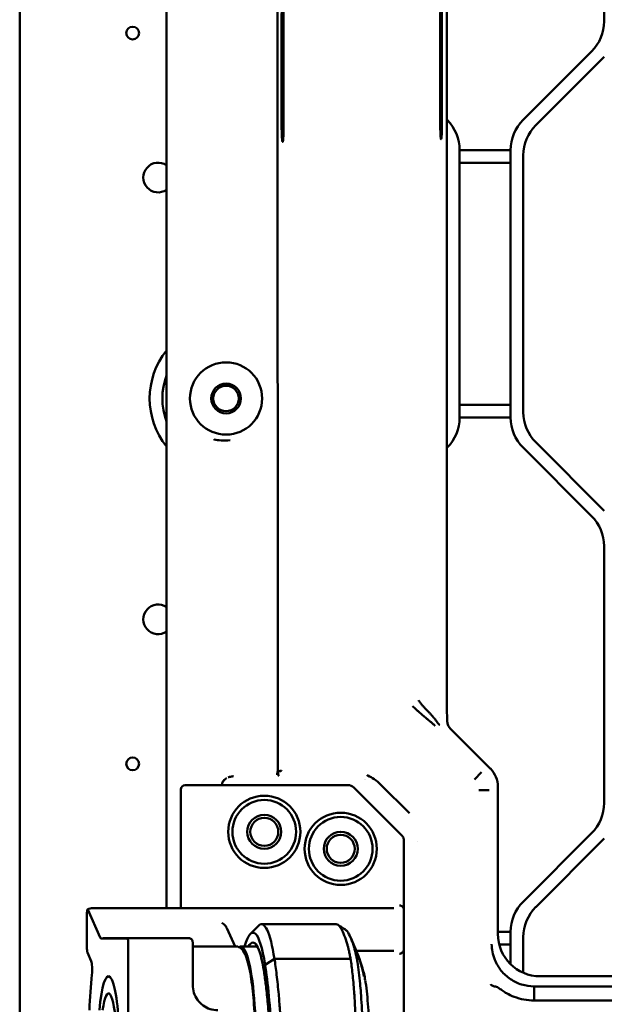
# Model space of a CAD drawing. Header units: millimetres. Extents: x 0 to 14369, y -869 to 2970.
# Tile 327 of 656: x 1663 to 1732, y 898 to 1013. Entities that reach past the tile are written whole.
import ezdxf

# ---------------------------------------------------------------- set-up
doc = ezdxf.new("R2010")
doc.units = ezdxf.units.MM
doc.header["$LTSCALE"] = 10
doc.layers.add('Sichtbar (ISO)', color=7, linetype='Continuous', lineweight=50)

msp = doc.modelspace()

# ---------------------------------------------------------------- linework, layer by layer
at = {"layer": 'Sichtbar (ISO)'}
for p, q in [((1663.218, 641.735), (1663.218, 1126.035)), ((1680.518, 908.885), (1680.518, 1052.209)), ((1693.543, 1052.622), (1693.595, 925.033)), ((1713.518, 933.18), (1713.518, 1050.848)), ((1732.018, 1043.503), (1732.018, 1013.266)), ((1732.018, 1013.266), (1732.018, 1043.503)), ((1694.055, 1001.385), (1694.055, 1013.385)), ((1694.296, 1013.385), (1694.296, 1001.385)), ((1712.732, 1001.385), (1712.732, 1013.385)), ((1712.941, 1013.385), (1712.941, 1001.385)), ((1730.553, 1009.731), (1722.482, 1001.66)), ((1722.482, 1001.66), (1730.553, 1009.731)), ((1723.982, 1001.038), (1732.053, 1009.109)), ((1732.053, 1009.109), (1723.982, 1001.038)), ((1713.553, 1001.66), (1713.518, 1001.695)), ((1713.518, 1001.695), (1713.553, 1001.66)), ((1712.672, 999.385), (1712.672, 999.385)), ((1715.018, 966.645), (1715.018, 998.124)), ((1721.018, 998.124), (1715.018, 998.124)), ((1715.018, 998.124), (1715.018, 966.645)), ((1715.018, 998.124), (1721.018, 998.124)), ((1721.018, 998.124), (1721.018, 966.645)), ((1721.018, 966.645), (1721.018, 998.124)), ((1715.018, 996.624), (1721.018, 996.624)), ((1721.018, 996.624), (1715.018, 996.624)), ((1722.518, 967.266), (1722.518, 997.503)), ((1722.518, 997.503), (1722.518, 967.266)), ((1721.018, 968.145), (1715.018, 968.145)), ((1715.018, 968.145), (1721.018, 968.145)), ((1715.018, 966.645), (1721.018, 966.645)), ((1721.018, 966.645), (1715.018, 966.645)), ((1713.518, 963.074), (1713.553, 963.109)), ((1713.553, 963.109), (1713.518, 963.074)), ((1722.482, 963.109), (1730.553, 955.038)), ((1730.553, 955.038), (1722.482, 963.109)), ((1732.053, 955.66), (1723.982, 963.731)), ((1723.982, 963.731), (1732.053, 955.66)), ((1732.018, 951.503), (1732.018, 921.266)), ((1732.018, 921.266), (1732.018, 951.503)), ((1712.671, 931.288), (1712.67, 931.288)), ((1718.64, 925.318), (1713.947, 930.011)), ((1717.599, 924.887), (1716.752, 924.04)), ((1703.766, 924.1), (1703.766, 924.1)), ((1703.877, 924.056), (1703.877, 924.056)), ((1682.199, 909.885), (1682.199, 922.885)), ((1701.856, 923.385), (1682.699, 923.385)), ((1708.285, 917.369), (1702.563, 923.092)), ((1705.706, 923.468), (1709.102, 920.073)), ((1718.477, 922.769), (1717.278, 922.769)), ((1719.518, 905.881), (1719.518, 923.2)), ((1708.432, 917.016), (1708.432, 909.885)), ((1710.051, 916.745), (1710.051, 916.745)), ((1730.553, 917.731), (1722.482, 909.66)), ((1722.482, 909.66), (1730.553, 917.731)), ((1723.982, 909.038), (1732.053, 917.109)), ((1723.982, 909.038), (1732.053, 917.109)), ((1682.199, 909.885), (1682.199, 908.885)), ((1708.432, 908.767), (1708.432, 909.885)), ((1672.708, 905.434), (1671.234, 908.731)), ((1671.361, 908.821), (1671.275, 908.787)), ((1671.691, 908.885), (1706.076, 908.885)), ((1707.277, 908.885), (1706.076, 908.885)), ((1708.432, 908.767), (1708.432, 904.003)), ((1671.141, 908.354), (1671.141, 904.116)), ((1687.61, 906.56), (1688.582, 904.385)), ((1690.366, 905.853), (1691.329, 906.841)), ((1700.443, 907.016), (1691.674, 907.016)), ((1675.933, 905.318), (1672.815, 905.318)), ((1673.062, 905.385), (1676.177, 905.385)), ((1676.177, 905.385), (1683.091, 905.385)), ((1676.177, 905.385), (1676.177, 905.385)), ((1721.018, 906.124), (1719.518, 906.124)), ((1719.518, 906.124), (1721.018, 906.124)), ((1721.018, 906.124), (1721.018, 902.305)), ((1721.018, 902.305), (1721.018, 906.124)), ((1722.518, 901.296), (1722.518, 905.503)), ((1722.518, 901.296), (1722.518, 905.503)), ((1675.988, 880.988), (1675.988, 904.781)), ((1683.588, 904.885), (1683.588, 899.885)), ((1683.588, 904.385), (1688.744, 904.385)), ((1689.237, 904.385), (1691.199, 904.385)), ((1702.863, 903.885), (1707.277, 903.885)), ((1708.432, 902.885), (1708.432, 904.003)), ((1719.677, 904.624), (1721.018, 904.624)), ((1721.018, 904.624), (1719.677, 904.624)), ((1671.643, 902.661), (1671.19, 903.676)), ((1693.215, 902.927), (1692.118, 902.213)), ((1708.432, 902.885), (1708.432, 882.885)), ((1837.368, 900.885), (1724.502, 900.885)), ((1723.791, 899.698), (1837.969, 899.698)), ((1723.791, 899.698), (1723.791, 898.039)), ((1723.791, 898.039), (1789.518, 898.039))]:
    msp.add_line(p, q, dxfattribs=at)
for centre, radius in [((1676.518, 1011.885), 0.75), ((1687.518, 968.885), 4.25), ((1687.518, 968.885), 1.75), ((1687.518, 968.885), 1.5), ((1676.518, 925.885), 0.75), ((1692.018, 917.885), 4.25), ((1692.018, 917.885), 3.75), ((1701.018, 915.885), 4.25), ((1692.018, 917.885), 2), ((1692.018, 917.885), 1.65), ((1701.018, 915.885), 3.75), ((1701.018, 915.885), 2), ((1701.018, 915.885), 1.65)]:
    msp.add_circle(centre, radius, dxfattribs=at)
for centre, radius, start, end in [((1727.018, 1013.266), 5, 315, 0), ((1727.018, 1013.266), 5, 315, 0), ((1710.018, 998.124), 5, 0, 45), ((1710.018, 998.124), 5, 0, 45), ((1726.018, 998.124), 5, 135, 180), ((1726.018, 998.124), 5, 135, 180), ((1727.518, 997.503), 5, 135, 180), ((1727.518, 997.503), 5, 135, 180), ((1679.518, 994.885), 1.75, 55.1501, 304.8499), ((1679.518, 994.885), 1.75, 55.1501, 304.8499), ((1687.518, 968.885), 9, 141.05756, 218.94244), ((1687.518, 968.885), 9, 141.05756, 218.94244), ((1687.518, 968.885), 7.5, 158.96053, 201.03947), ((1687.518, 968.885), 7.5, 158.96053, 201.03947), ((1710.018, 966.645), 5, 315, 0), ((1710.018, 966.645), 5, 315, 0), ((1726.018, 966.645), 5, 180, 225), ((1726.018, 966.645), 5, 180, 225), ((1727.518, 967.266), 5, 180, 225), ((1727.518, 967.266), 5, 180, 225), ((1727.018, 951.503), 5, 0, 45), ((1727.018, 951.503), 5, 0, 45), ((1679.518, 942.885), 1.75, 55.1501, 304.8499), ((1679.518, 942.885), 1.75, 55.1501, 304.8499), ((1682.699, 922.885), 0.5, 90, 180), ((1701.856, 922.385), 1, 45, 90), ((1727.018, 921.266), 5, 315, 0), ((1727.018, 921.266), 5, 315, 0), ((1707.932, 917.016), 0.5, 0, 45), ((1726.018, 906.124), 5, 135, 180), ((1726.018, 906.124), 5, 135, 180), ((1671.459, 908.322), 0.5, 111.60787, 120.41321), ((1727.518, 905.503), 5, 135, 180), ((1727.518, 905.503), 5, 135, 180)]:
    msp.add_arc(centre, radius, start, end, dxfattribs=at)
for centre, major_axis, ratio, start_param, end_param in [((1712.836, 1013.385), (0, 2), 0.0524078, 4.712389, 7.8539816), ((1712.836, 1001.385), (0, -2), 0.0524078, 4.712389, 7.8539816), ((1713.623, 933.075), (-0.004, 2.83), 0.037007, 1.5337046, 2.4784648), ((1693.538, 925.076), (0.506, 0), 0.1115924, 4.8300869, 6.2293508), ((1716.514, 923.197), (-2.776, -1.15), 0.998395, 2.7495583, 3.5337241), ((1671.197, 908.357), (0, 0.353), 0.1564345, 1.1014389, 1.366805), ((1671.249, 908.239), (0.024, -0.527), 0.1994228, 3.4538917, 4.1486938), ((1671.212, 908.322), (0, 0.433), 0.1564345, 5.9465105, 6.5577004), ((1671.69, 907.907), (-0.002, -0.978), 0.3674548, 3.1423267, 3.1423408), ((1671.249, 908.239), (0.024, -0.527), 0.1994228, 4.3359434, 4.4842192), ((1691.674, 893.102), (0, 13.915), 0.1564345, 5.496325, 6.4422395), ((1690.686, 893.102), (0, 12.915), 0.1564345, 5.4954979, 6.7913433), ((1672.815, 907.385), (0, -2.067), 0.1564345, 5.9465105, 6.2831853), ((1675.878, 905.135), (0.056, -0.707), 0.1346372, 1.0364714, 1.5988225), ((1676.204, 904.951), (0.434, -0.171), 0.9175461, 1.9760391, 1.9763387), ((1676.177, 905.085), (0, 0.3), 0.1564345, 6.2831393, 6.2831838), ((1683.091, 905.085), (0, 0.3), 0.1561606, 0.0000125, 0.0000804), ((1683.143, 905.078), (0.076, 0.29), 0.1011931, 0.0000023, 0.0008256), ((1690.686, 893.102), (0, 11.75), 0.1564345, 5.4977871, 6.566126), ((1724.525, 905.904), (-2.583, -4.312), 0.9948398, 5.2544259, 6.8206087), ((1671.249, 904.001), (-0.024, 0.527), 0.1994228, 1.3426266, 1.8891529), ((1689.237, 892.885), (0, 11.5), 0.1564345, 3.0371751, 6.3876028), ((1671.212, 904.084), (0, -0.433), 0.1564345, 5.3353206, 5.9465105), ((1671.588, 901.654), (0, 1.067), 0.1564345, 4.1322989, 5.9465105), ((1673.681, 892.885), (0, 14.933), 0.1564345, 0.9907063, 1.2996221), ((1673.681, 892.885), (0, 8), 0.1564345, 4.9329222, 7.3303829), ((1673.681, 892.885), (0, 8), 0.1564345, 4.9329222, 7.3303829), ((1702.979, 900.203), (-0.932, -0.173), 0.7385907, 3.1273694, 3.1278658), ((1673.681, 892.885), (0, 6), 0.1564345, 5.0062103, 7.124254), ((1702.959, 899.995), (0.988, 0.152), 0.6972309, 6.2831112, 6.2831682)]:
    msp.add_ellipse(centre, major_axis=major_axis, ratio=ratio, start_param=start_param, end_param=end_param, dxfattribs=at)
for points, knots in [([(1694.296, 1013.385), (1694.296, 1013.543), (1694.295, 1013.702), (1694.292, 1014.013), (1694.289, 1014.165), (1694.28, 1014.584), (1694.271, 1014.832), (1694.248, 1015.247), (1694.235, 1015.411), (1694.206, 1015.632), (1694.19, 1015.688), (1694.159, 1015.681), (1694.143, 1015.62), (1694.114, 1015.387), (1694.101, 1015.218), (1694.079, 1014.794), (1694.07, 1014.543), (1694.058, 1013.988), (1694.055, 1013.687), (1694.055, 1013.385)], [0.000001, 0.000001, 0.000001, 0.000001, 0.04765274, 0.04765274, 0.09524504, 0.09524504, 0.18461269, 0.18461269, 0.27400573, 0.27400573, 0.36337101, 0.36337101, 0.45268024, 0.45268024, 0.54187313, 0.54187313, 0.63090091, 0.63090091, 0.72123579, 0.72123579, 0.72123579, 0.72123579]), ([(1694.055, 1001.385), (1694.055, 1001.226), (1694.056, 1001.067), (1694.06, 1000.756), (1694.062, 1000.604), (1694.072, 1000.185), (1694.081, 999.937), (1694.103, 999.522), (1694.117, 999.358), (1694.146, 999.137), (1694.161, 999.082), (1694.193, 999.088), (1694.208, 999.149), (1694.237, 999.382), (1694.25, 999.551), (1694.272, 999.975), (1694.281, 1000.226), (1694.293, 1000.781), (1694.296, 1001.082), (1694.296, 1001.385)], [0.000001, 0.000001, 0.000001, 0.000001, 0.04765274, 0.04765274, 0.09524504, 0.09524504, 0.18461269, 0.18461269, 0.27400573, 0.27400573, 0.363371, 0.363371, 0.45268024, 0.45268024, 0.54187313, 0.54187313, 0.63090091, 0.63090091, 0.72123579, 0.72123579, 0.72123579, 0.72123579]), ([(1687.985, 963.963), (1687.645, 963.934), (1687.32, 963.928), (1687.008, 963.946), (1686.983, 963.948), (1686.957, 963.949), (1686.932, 963.951), (1686.648, 963.971), (1686.377, 964.012), (1686.118, 964.073), (1686.098, 964.078), (1686.078, 964.083), (1686.059, 964.088)], [0, 0, 0, 0, 0.05, 0.05, 0.05, 0.05410906, 0.05410906, 0.05410906, 0.1, 0.1, 0.1, 0.10349551, 0.10349551, 0.10349551, 0.10349551]), ([(1710.176, 933.373), (1710.248, 933.266), (1710.399, 933.057), (1710.639, 932.76), (1710.887, 932.479), (1711.14, 932.207), (1711.382, 931.956), (1711.624, 931.702), (1711.74, 931.579), (1711.853, 931.455), (1711.958, 931.336), (1712.011, 931.274), (1712.038, 931.242), (1712.055, 931.222), (1712.064, 931.211)], [0, 0, 0, 0, 0.1078988, 0.2151548, 0.3220644, 0.4288483, 0.5355773, 0.6422292, 0.7178278, 0.793619, 0.8696532, 0.92357, 0.9617647, 1, 1, 1, 1]), ([(1709.487, 932.684), (1709.592, 932.578), (1709.806, 932.369), (1710.247, 931.963), (1710.701, 931.573), (1711.156, 931.196), (1711.436, 930.964), (1711.655, 930.78), (1711.816, 930.642), (1711.947, 930.527), (1712.035, 930.446), (1712.085, 930.399), (1712.11, 930.376), (1712.122, 930.364)], [0, 0, 0, 0, 0.1246136, 0.2497247, 0.50104, 0.6266717, 0.7514575, 0.8137041, 0.8758744, 0.9379683, 0.9689913, 0.9844974, 1, 1, 1, 1]), ([(1712.67, 930.475), (1712.665, 930.477), (1712.647, 930.488), (1712.601, 930.53), (1712.539, 930.595), (1712.441, 930.713), (1712.287, 930.914), (1712.142, 931.107), (1712.064, 931.211)], [0, 0, 0, 0, 0.13240972, 0.2571909, 0.37680732, 0.49475992, 0.73802746, 0.99996021, 0.99996021, 0.99996021, 0.99996021]), ([(1713.947, 930.011), (1713.912, 930.047), (1713.882, 930.081), (1713.827, 930.146), (1713.803, 930.178), (1713.736, 930.276), (1713.699, 930.341), (1713.605, 930.548), (1713.568, 930.697), (1713.561, 930.844)], [-0.41268885, -0.41268885, -0.41268885, -0.41268885, -0.39761359, -0.39761359, -0.38253833, -0.38253833, -0.3523878, -0.3523878, -0.29226924, -0.29226924, -0.29226924, -0.29226924]), ([(1693.578, 924.937), (1693.577, 924.931), (1693.576, 924.925), (1693.575, 924.919), (1693.567, 924.882), (1693.561, 924.846), (1693.555, 924.812), (1693.55, 924.777), (1693.546, 924.744), (1693.544, 924.713), (1693.541, 924.681), (1693.541, 924.652), (1693.541, 924.624), (1693.541, 924.62), (1693.541, 924.616), (1693.541, 924.612)], [0.09289832, 0.09289832, 0.09289832, 0.09289832, 0.11358876, 0.11358876, 0.11358876, 0.24021894, 0.24021894, 0.24021894, 0.36684912, 0.36684912, 0.36684912, 0.49347929, 0.49347929, 0.49347929, 0.51299813, 0.51299813, 0.51299813, 0.51299813]), ([(1693.595, 925.033), (1693.602, 925.033), (1693.609, 925.033), (1693.616, 925.034), (1693.624, 925.034), (1693.631, 925.034), (1693.638, 925.034), (1693.652, 925.034), (1693.667, 925.035), (1693.681, 925.035), (1693.709, 925.036), (1693.737, 925.038), (1693.764, 925.039), (1693.79, 925.041), (1693.816, 925.042), (1693.84, 925.044), (1693.864, 925.046), (1693.886, 925.048), (1693.906, 925.051), (1693.926, 925.053), (1693.945, 925.056), (1693.961, 925.059), (1693.977, 925.061), (1693.991, 925.064), (1694.003, 925.067), (1694.015, 925.07), (1694.024, 925.074), (1694.03, 925.077), (1694.034, 925.079), (1694.036, 925.08), (1694.038, 925.082), (1694.04, 925.084), (1694.042, 925.085), (1694.043, 925.087)], [0, 0, 0, 0, 0.03125, 0.03125, 0.03125, 0.0625, 0.0625, 0.0625, 0.125, 0.125, 0.125, 0.25, 0.25, 0.25, 0.375, 0.375, 0.375, 0.5, 0.5, 0.5, 0.625, 0.625, 0.625, 0.75, 0.75, 0.75, 0.875, 0.875, 0.875, 0.9375, 0.9375, 0.9375, 1, 1, 1, 1]), ([(1693.6, 925.006), (1693.602, 924.997), (1693.604, 924.988), (1693.606, 924.979), (1693.61, 924.962), (1693.613, 924.944), (1693.617, 924.926), (1693.618, 924.921), (1693.619, 924.915), (1693.62, 924.91)], [0.01593763, 0.01593763, 0.01593763, 0.01593763, 0.04767044, 0.04767044, 0.04767044, 0.11122813, 0.11122813, 0.11122813, 0.1300201, 0.1300201, 0.1300201, 0.1300201]), ([(1693.62, 924.91), (1693.623, 924.898), (1693.625, 924.885), (1693.627, 924.873), (1693.631, 924.855), (1693.634, 924.838), (1693.637, 924.821), (1693.644, 924.787), (1693.649, 924.754), (1693.655, 924.722), (1693.66, 924.693), (1693.665, 924.664), (1693.669, 924.638)], [0.1300201, 0.1300201, 0.1300201, 0.1300201, 0.17484924, 0.17484924, 0.17484924, 0.23846199, 0.23846199, 0.23846199, 0.36537654, 0.36537654, 0.36537654, 0.48346478, 0.48346478, 0.48346478, 0.48346478]), ([(1687.027, 923.436), (1687.028, 923.441), (1687.029, 923.454), (1687.032, 923.472), (1687.039, 923.51), (1687.051, 923.579), (1687.087, 923.701), (1687.136, 923.813), (1687.178, 923.862), (1687.213, 923.897), (1687.214, 923.899)], [0, 0, 0, 0, 0.05723172, 0.11565566, 0.19747201, 0.31097807, 0.46609909, 0.61650545, 0.76589871, 0.77200021, 0.77200021, 0.77200021, 0.77200021]), ([(1687.091, 923.666), (1687.078, 923.637), (1687.048, 923.57), (1687.04, 923.511), (1687.032, 923.473), (1687.03, 923.455), (1687.028, 923.442), (1687.027, 923.436)], [0.59718617, 0.59718617, 0.59718617, 0.59718617, 0.7048322, 0.81216553, 0.88940269, 0.94450739, 1, 1, 1, 1]), ([(1687.117, 923.733), (1687.113, 923.721), (1687.107, 923.703), (1687.095, 923.676), (1687.091, 923.666)], [0.49140022, 0.49140022, 0.49140022, 0.49140022, 0.55766972, 0.59718617, 0.59718617, 0.59718617, 0.59718617]), ([(1687.202, 923.877), (1687.167, 923.832), (1687.134, 923.775), (1687.12, 923.741), (1687.117, 923.733)], [0.3106439, 0.3106439, 0.3106439, 0.3106439, 0.45114138, 0.49140022, 0.49140022, 0.49140022, 0.49140022]), ([(1687.414, 924.07), (1687.406, 924.064), (1687.388, 924.05), (1687.276, 923.967), (1687.213, 923.892), (1687.202, 923.877)], [0, 0, 0, 0, 0.07517301, 0.26547208, 0.3106439, 0.3106439, 0.3106439, 0.3106439]), ([(1687.581, 924.2), (1687.565, 924.192), (1687.541, 924.168), (1687.474, 924.153), (1687.468, 924.098), (1687.43, 924.081), (1687.414, 924.07)], [0, 0, 0, 0, 0.2480396, 0.5041404, 0.7496161, 1, 1, 1, 1]), ([(1688.41, 924.426), (1688.399, 924.425), (1688.378, 924.424), (1688.336, 924.419), (1688.264, 924.41), (1688.125, 924.388), (1687.951, 924.347), (1687.819, 924.304), (1687.764, 924.283)], [0.00002351, 0.00002351, 0.00002351, 0.00002351, 0.0374245, 0.07457491, 0.14808721, 0.29217387, 0.56992726, 0.77026134, 0.77026134, 0.77026134, 0.77026134]), ([(1693.669, 924.638), (1693.67, 924.636), (1693.67, 924.634), (1693.67, 924.632), (1693.675, 924.604), (1693.679, 924.578), (1693.684, 924.555), (1693.688, 924.532), (1693.693, 924.511), (1693.698, 924.494), (1693.703, 924.476), (1693.708, 924.462), (1693.714, 924.452), (1693.717, 924.447), (1693.72, 924.443), (1693.723, 924.44), (1693.725, 924.437), (1693.729, 924.435), (1693.732, 924.434)], [0.48346478, 0.48346478, 0.48346478, 0.48346478, 0.49208218, 0.49208218, 0.49208218, 0.61759984, 0.61759984, 0.61759984, 0.74490397, 0.74490397, 0.74490397, 0.87261528, 0.87261528, 0.87261528, 0.93639408, 0.93639408, 0.93639408, 1, 1, 1, 1]), ([(1705.706, 923.468), (1705.523, 923.652), (1705.274, 923.873), (1704.715, 924.246), (1704.468, 924.382), (1704.171, 924.516), (1704.129, 924.534), (1704.087, 924.551)], [-0.20059573, -0.20059573, -0.20059573, -0.20059573, -0.08414011, -0.08414011, 0, 0, 0.01367393, 0.01367393, 0.01367393, 0.01367393]), ([(1707.932, 909.23), (1707.968, 909.225), (1708.004, 909.218), (1708.04, 909.208), (1708.052, 909.204), (1708.065, 909.2), (1708.077, 909.196), (1708.098, 909.189), (1708.119, 909.182), (1708.138, 909.173), (1708.164, 909.162), (1708.188, 909.15), (1708.211, 909.137), (1708.215, 909.135), (1708.219, 909.133), (1708.223, 909.131), (1708.235, 909.123), (1708.248, 909.115), (1708.259, 909.107), (1708.27, 909.099), (1708.281, 909.092), (1708.291, 909.083), (1708.301, 909.075), (1708.311, 909.067), (1708.32, 909.058), (1708.33, 909.049), (1708.339, 909.04), (1708.347, 909.031), (1708.366, 909.01), (1708.382, 908.988), (1708.395, 908.966)], [0.00000139, 0.00000139, 0.00000139, 0.00000139, 0.18461042, 0.18461042, 0.18461042, 0.25, 0.25, 0.25, 0.35997331, 0.35997331, 0.35997331, 0.5, 0.5, 0.5, 0.52378548, 0.52378548, 0.52378548, 0.60027104, 0.60027104, 0.60027104, 0.67481006, 0.67481006, 0.67481006, 0.75, 0.75, 0.75, 0.8270836, 0.8270836, 0.8270836, 1, 1, 1, 1]), ([(1708.432, 908.767), (1708.432, 908.797), (1708.43, 908.833), (1708.422, 908.885), (1708.417, 908.91), (1708.406, 908.942), (1708.401, 908.955), (1708.395, 908.966)], [-0.344416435, -0.344416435, -0.344416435, -0.344416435, -0.335318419, -0.335318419, -0.328397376, -0.328397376, -0.323801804, -0.323801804, -0.323801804, -0.323801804]), ([(1687.609, 906.559), (1687.572, 906.641), (1687.527, 906.717), (1687.358, 906.945), (1687.18, 907.088), (1687.027, 907.167)], [0.36051396, 0.36051396, 0.36051396, 0.36051396, 0.39113748, 0.39113748, 0.47103116, 0.47103116, 0.47103116, 0.47103116]), ([(1700.443, 907.016), (1700.453, 907.016), (1700.463, 907.016), (1700.547, 907.009), (1700.622, 906.98), (1700.808, 906.85), (1700.918, 906.723), (1701.14, 906.38), (1701.251, 906.17), (1701.355, 905.918)], [-0.55541654, -0.55541654, -0.55541654, -0.55541654, -0.536969, -0.536969, -0.39814107, -0.39814107, -0.1941672, -0.1941672, -0.00003142, -0.00003142, -0.00003142, -0.00003142]), ([(1702.198, 905.423), (1702.053, 905.753), (1701.913, 906.006), (1701.725, 906.235), (1701.675, 906.286), (1701.605, 906.343), (1701.584, 906.358), (1701.564, 906.372)], [0.00137997, 0.00137997, 0.00137997, 0.00137997, 0.25681311, 0.25681311, 0.34786877, 0.34786877, 0.38604296, 0.38604296, 0.38604296, 0.38604296]), ([(1675.933, 905.318), (1675.936, 905.318), (1675.94, 905.314), (1675.948, 905.3), (1675.951, 905.291), (1675.958, 905.264), (1675.961, 905.246), (1675.967, 905.206), (1675.969, 905.185), (1675.971, 905.162)], [0.000001, 0.000001, 0.000001, 0.000001, 0.007463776, 0.007463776, 0.014691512, 0.014691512, 0.023137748, 0.023137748, 0.030815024, 0.030815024, 0.030815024, 0.030815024]), ([(1683.218, 905.368), (1683.271, 905.355), (1683.321, 905.332), (1683.41, 905.274), (1683.45, 905.237), (1683.515, 905.156), (1683.54, 905.11), (1683.565, 905.042), (1683.571, 905.022), (1683.575, 905.002)], [0, 0, 0, 0, 0.01620701, 0.01620701, 0.031963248, 0.031963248, 0.047403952, 0.047403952, 0.053720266, 0.053720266, 0.053720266, 0.053720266]), ([(1701.355, 905.918), (1701.467, 905.638), (1701.593, 905.309), (1701.731, 904.852), (1701.755, 904.771), (1701.811, 904.57), (1701.844, 904.447), (1701.908, 904.199), (1701.938, 904.073), (1701.97, 903.944)], [-0.38518375, -0.38518375, -0.38518375, -0.38518375, -0.17076097, -0.17076097, -0.12573773, -0.12573773, -0.0618625, -0.0618625, -0.00001188, -0.00001188, -0.00001188, -0.00001188]), ([(1702.788, 903.542), (1702.756, 903.678), (1702.723, 903.807), (1702.646, 904.1), (1702.604, 904.254), (1702.504, 904.594), (1702.443, 904.78), (1702.321, 905.117), (1702.258, 905.275), (1702.2, 905.418)], [-0.36696909, -0.36696909, -0.36696909, -0.36696909, -0.30340672, -0.30340672, -0.22163159, -0.22163159, -0.11102752, -0.11102752, -0.00030325, -0.00030325, -0.00030325, -0.00030325]), ([(1688.744, 904.385), (1688.943, 904.385), (1689.126, 904.302), (1689.492, 904.017), (1689.629, 903.78), (1690.007, 902.946), (1690.205, 902.18), (1690.523, 900.378), (1690.645, 899.409), (1690.832, 897.296), (1690.898, 896.157), (1690.968, 893.812), (1690.974, 892.606), (1690.925, 890.246), (1690.87, 889.091), (1690.706, 886.942), (1690.596, 885.95), (1690.329, 884.214), (1690.172, 883.477), (1689.797, 882.277), (1689.631, 881.83), (1689.091, 881.452), (1688.923, 881.385), (1688.744, 881.385)], [0, 0, 0, 0, 0.1214104, 0.1214104, 0.3324417, 0.3324417, 0.7255058, 0.7255058, 1.0563537, 1.0563537, 1.3804174, 1.3804174, 1.7028361, 1.7028361, 2.0251496, 2.0251496, 2.3487204, 2.3487204, 2.6772576, 2.6772576, 3.0324391, 3.0324391, 3.1415927, 3.1415927, 3.1415927, 3.1415927]), ([(1701.97, 903.944), (1702.007, 903.785), (1702.043, 903.62), (1702.111, 903.281), (1702.144, 903.106), (1702.176, 902.927)], [-0.15229189, -0.15229189, -0.15229189, -0.15229189, -0.07619552, -0.07619552, -0.00006203, -0.00006203, -0.00006203, -0.00006203]), ([(1708.395, 903.803), (1708.401, 903.814), (1708.406, 903.827), (1708.417, 903.859), (1708.422, 903.885), (1708.43, 903.936), (1708.432, 903.972), (1708.432, 904.003)], [-0.157150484, -0.157150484, -0.157150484, -0.157150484, -0.152549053, -0.152549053, -0.14562801, -0.14562801, -0.136529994, -0.136529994, -0.136529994, -0.136529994]), ([(1718.788, 904.663), (1718.788, 904.66), (1718.788, 904.656), (1718.796, 904.359), (1718.829, 904.059), (1718.954, 903.444), (1719.046, 903.135), (1719.164, 902.838)], [-0.00114414, -0.00114414, -0.00114414, -0.00114414, 0, 0, 0.09553681, 0.09553681, 0.19191836, 0.19191836, 0.19191836, 0.19191836]), ([(1693.215, 902.927), (1694.708, 902.926), (1696.202, 902.926), (1699.189, 902.926), (1700.682, 902.926), (1702.176, 902.927)], [0.00001013, 0.00001013, 0.00001013, 0.00001013, 0.45362225, 0.45362225, 0.90724394, 0.90724394, 0.90724394, 0.90724394]), ([(1693.215, 902.927), (1693.305, 902.354), (1693.393, 901.729), (1693.56, 900.329), (1693.639, 899.544), (1693.764, 898.168), (1693.815, 897.572), (1693.932, 896.112), (1693.998, 895.217), (1694.089, 893.938), (1694.117, 893.536), (1694.196, 892.404), (1694.246, 891.647), (1694.334, 890.339), (1694.372, 889.76), (1694.479, 888.161), (1694.539, 887.249), (1694.674, 885.266), (1694.745, 884.24), (1694.819, 883.222)], [0.0000749, 0.0000749, 0.0000749, 0.0000749, 0.2483206, 0.2483206, 0.524162, 0.524162, 0.7265105, 0.7265105, 1.0171034, 1.0171034, 1.1479738, 1.1479738, 1.3902525, 1.3902525, 1.5838527, 1.5838527, 1.8950292, 1.8950292, 2.2302957, 2.2302957, 2.2302957, 2.2302957]), ([(1702.176, 902.927), (1702.269, 902.39), (1702.34, 901.806), (1702.479, 900.514), (1702.544, 899.802), (1702.636, 898.538), (1702.669, 897.987), (1702.716, 897.097), (1702.733, 896.758), (1702.765, 896.015), (1702.781, 895.607), (1702.813, 894.71), (1702.829, 894.218), (1702.863, 893.134), (1702.88, 892.542), (1702.921, 891.208), (1702.944, 890.469), (1703.004, 888.862), (1703.042, 888.011), (1703.124, 886.612), (1703.158, 886.103), (1703.257, 884.798), (1703.331, 884.001), (1703.528, 882.316), (1703.659, 881.411), (1703.892, 880.095), (1703.978, 879.653), (1704.356, 877.907), (1704.727, 876.605), (1705.706, 874.048), (1706.335, 872.777), (1707.397, 871.171), (1707.698, 870.757), (1708.287, 870.014), (1708.577, 869.675), (1709.439, 868.741), (1710.027, 868.19), (1711.669, 866.798), (1712.651, 866.102), (1714.53, 864.81), (1715.424, 864.218), (1716.131, 863.649)], [-3.3629655, -3.3629655, -3.3629655, -3.3629655, -3.2128371, -3.2128371, -3.0497916, -3.0497916, -2.9290554, -2.9290554, -2.8561017, -2.8561017, -2.769215, -2.769215, -2.6654884, -2.6654884, -2.5415464, -2.5415464, -2.3915573, -2.3915573, -2.1960965, -2.1960965, -2.0855974, -2.0855974, -1.9114231, -1.9114231, -1.7144108, -1.7144108, -1.6152838, -1.6152838, -1.3174841, -1.3174841, -1.0023736, -1.0023736, -0.8894609, -0.8894609, -0.7890197, -0.7890197, -0.6051556, -0.6051556, -0.3057134, -0.3057134, -0.000034, -0.000034, -0.000034, -0.000034]), ([(1702.986, 902.567), (1702.953, 902.754), (1702.919, 902.936), (1702.851, 903.262), (1702.82, 903.403), (1702.788, 903.542)], [0.00025371, 0.00025371, 0.00025371, 0.00025371, 0.07983344, 0.07983344, 0.14729954, 0.14729954, 0.14729954, 0.14729954]), ([(1707.931, 903.539), (1707.946, 903.541), (1707.961, 903.543), (1708.019, 903.555), (1708.062, 903.567), (1708.142, 903.596), (1708.178, 903.613), (1708.252, 903.655), (1708.287, 903.681), (1708.349, 903.738), (1708.375, 903.77), (1708.395, 903.803)], [-0.004423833, -0.004423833, -0.004423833, -0.004423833, 0, 0, 0.013317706, 0.013317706, 0.025709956, 0.025709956, 0.04004122, 0.04004122, 0.055062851, 0.055062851, 0.055062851, 0.055062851]), ([(1719.164, 902.838), (1719.26, 902.595), (1719.374, 902.361), (1719.754, 901.716), (1720.062, 901.335), (1720.599, 900.839), (1720.791, 900.687), (1721.4, 900.274), (1721.846, 900.061), (1722.793, 899.77), (1723.291, 899.697), (1723.791, 899.698)], [0.000001, 0.000001, 0.000001, 0.000001, 0.07830658, 0.07830658, 0.22459261, 0.22459261, 0.29784979, 0.29784979, 0.44563276, 0.44563276, 0.59603169, 0.59603169, 0.59603169, 0.59603169]), ([(1692.118, 902.213), (1692.447, 900.213), (1692.698, 897.182), (1693.155, 890.792), (1693.403, 886.782), (1693.69, 882.774)], [-2.5561366, -2.5561366, -2.5561366, -2.5561366, -1.3230714, -1.3230714, 0, 0, 0, 0]), ([(1702.988, 902.556), (1702.988, 902.557), (1702.987, 902.559), (1702.987, 902.563), (1702.987, 902.564), (1702.987, 902.566)], [-0.0015565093, -0.0015565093, -0.0015565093, -0.0015565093, -0.0007923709, -0.0007923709, -0.0000642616, -0.0000642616, -0.0000642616, -0.0000642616]), ([(1704.705, 879.978), (1704.47, 881.231), (1704.298, 882.496), (1704.04, 885.021), (1703.951, 886.271), (1703.766, 889.662), (1703.709, 891.878), (1703.625, 894.353), (1703.608, 894.822), (1703.575, 895.672), (1703.558, 896.059), (1703.525, 896.764), (1703.508, 897.085), (1703.461, 897.924), (1703.427, 898.447), (1703.362, 899.311), (1703.333, 899.663), (1703.217, 900.913), (1703.108, 901.805), (1702.988, 902.556)], [-2.4555475, -2.4555475, -2.4555475, -2.4555475, -2.0592492, -2.0592492, -1.68156, -1.68156, -1.0205278, -1.0205278, -0.8665041, -0.8665041, -0.7378417, -0.7378417, -0.6300082, -0.6300082, -0.4524334, -0.4524334, -0.3279695, -0.3279695, -0.0000147, -0.0000147, -0.0000147, -0.0000147]), ([(1693.47, 883.228), (1693.458, 883.387), (1693.447, 883.547), (1693.436, 883.707), (1693.388, 884.387), (1693.341, 885.068), (1693.294, 885.748), (1693.252, 886.362), (1693.211, 886.975), (1693.17, 887.586), (1693.128, 888.197), (1693.088, 888.806), (1693.047, 889.412), (1693.01, 889.962), (1692.973, 890.51), (1692.936, 891.054), (1692.899, 891.598), (1692.862, 892.138), (1692.824, 892.672), (1692.79, 893.155), (1692.756, 893.634), (1692.721, 894.107), (1692.686, 894.58), (1692.651, 895.047), (1692.615, 895.506), (1692.582, 895.923), (1692.548, 896.333), (1692.514, 896.734), (1692.48, 897.136), (1692.445, 897.528), (1692.409, 897.909), (1692.376, 898.259), (1692.342, 898.6), (1692.308, 898.928), (1692.273, 899.256), (1692.238, 899.571), (1692.201, 899.874), (1692.167, 900.154), (1692.132, 900.422), (1692.096, 900.678), (1692.061, 900.935), (1692.024, 901.18), (1691.986, 901.41)], [0, 0, 0, 0, 0.0236833, 0.0236833, 0.0236833, 0.1246642, 0.1246642, 0.1246642, 0.215919, 0.215919, 0.215919, 0.307147, 0.307147, 0.307147, 0.3900581, 0.3900581, 0.3900581, 0.4728806, 0.4728806, 0.4728806, 0.5478241, 0.5478241, 0.5478241, 0.6228317, 0.6228317, 0.6228317, 0.6910344, 0.6910344, 0.6910344, 0.7592655, 0.7592655, 0.7592655, 0.8218921, 0.8218921, 0.8218921, 0.8843128, 0.8843128, 0.8843128, 0.9421073, 0.9421073, 0.9421073, 1, 1, 1, 1]), ([(1683.588, 899.885), (1683.588, 899.57), (1683.637, 899.256), (1683.829, 898.657), (1683.972, 898.374), (1684.337, 897.866), (1684.559, 897.641), (1685.06, 897.272), (1685.34, 897.128), (1685.928, 896.934), (1686.238, 896.885), (1686.547, 896.885)], [1.5707963, 1.5707963, 1.5707963, 1.5707963, 1.8849556, 1.8849556, 2.1991149, 2.1991149, 2.5132741, 2.5132741, 2.8274334, 2.8274334, 3.1415927, 3.1415927, 3.1415927, 3.1415927]), ([(1703.948, 900.146), (1704.077, 899.302), (1704.171, 898.315), (1704.33, 896.213), (1704.396, 895.073), (1704.513, 892.745), (1704.564, 891.526), (1704.614, 889.261), (1704.617, 888.184), (1704.561, 887.053), (1704.552, 886.894), (1704.541, 886.739)], [0, 0, 0, 0, 0.3487453, 0.3487453, 0.6964258, 0.6964258, 1.0529334, 1.0529334, 1.3918971, 1.3918971, 1.448128, 1.448128, 1.448128, 1.448128]), ([(1719.251, 899.678), (1719.168, 899.693), (1719.092, 899.71), (1718.955, 899.747), (1718.896, 899.767), (1718.797, 899.812), (1718.759, 899.837), (1718.704, 899.889), (1718.687, 899.915), (1718.682, 899.942), (1718.682, 899.942), (1718.682, 899.943)], [0.000001, 0.000001, 0.000001, 0.000001, 0.02771809, 0.02771809, 0.05543018, 0.05543018, 0.08281576, 0.08281576, 0.11034232, 0.11034232, 0.11084441, 0.11084441, 0.11084441, 0.11084441]), ([(1719.683, 899.463), (1719.614, 899.516), (1719.541, 899.565), (1719.395, 899.639), (1719.322, 899.666), (1719.251, 899.678)], [0.000079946, 0.000079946, 0.000079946, 0.000079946, 0.026070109, 0.026070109, 0.050400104, 0.050400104, 0.050400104, 0.050400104]), ([(1723.791, 898.039), (1722.978, 898.048), (1722.196, 898.181), (1721.133, 898.586), (1720.831, 898.728), (1720.396, 898.973), (1720.25, 899.063), (1720.032, 899.208), (1719.96, 899.259), (1719.821, 899.359), (1719.75, 899.412), (1719.683, 899.463)], [-0.44503753, -0.44503753, -0.44503753, -0.44503753, -0.20288247, -0.20288247, -0.10478687, -0.10478687, -0.05232779, -0.05232779, -0.0257281, -0.0257281, -0.00042051, -0.00042051, -0.00042051, -0.00042051])]:
    msp.add_open_spline(points, degree=3, knots=knots, dxfattribs=at)
for points in [[(1693.597, 925.02), (1693.59, 924.992), (1693.584, 924.964), (1693.578, 924.937)], [(1693.595, 925.033), (1693.596, 925.029), (1693.596, 925.024), (1693.597, 925.02)], [(1693.597, 925.02), (1693.598, 925.015), (1693.599, 925.011), (1693.6, 925.006)], [(1687.214, 923.899), (1687.266, 923.951), (1687.345, 924.023), (1687.414, 924.07)], [(1687.583, 924.201), (1687.582, 924.201), (1687.582, 924.201), (1687.581, 924.2)], [(1671.361, 908.821), (1671.466, 908.863), (1671.58, 908.885), (1671.691, 908.885)], [(1700.677, 906.941), (1700.972, 906.751), (1701.268, 906.561), (1701.564, 906.372)], [(1680.409, 905.385), (1680.413, 905.385), (1680.418, 905.385), (1680.423, 905.385)], [(1683.092, 905.385), (1683.134, 905.385), (1683.177, 905.379), (1683.217, 905.368)], [(1683.575, 905.002), (1683.584, 904.964), (1683.588, 904.924), (1683.588, 904.885)], [(1702.133, 905.567), (1702.686, 904.38), (1703.194, 903.117), (1703.582, 901.832)], [(1702.2, 905.418), (1702.199, 905.42), (1702.199, 905.422), (1702.198, 905.423)], [(1702.2, 905.418), (1703.036, 903.61), (1703.555, 902.092), (1703.756, 900.864)], [(1703.586, 901.819), (1703.584, 901.823), (1703.583, 901.828), (1703.582, 901.832)], [(1703.586, 901.819), (1703.71, 901.404), (1703.819, 900.921), (1703.91, 900.381)], [(1703.912, 900.367), (1703.925, 900.294), (1703.936, 900.221), (1703.948, 900.146)]]:
    msp.add_open_spline(points, degree=3, dxfattribs=at)

doc.saveas('drawing.dxf')
